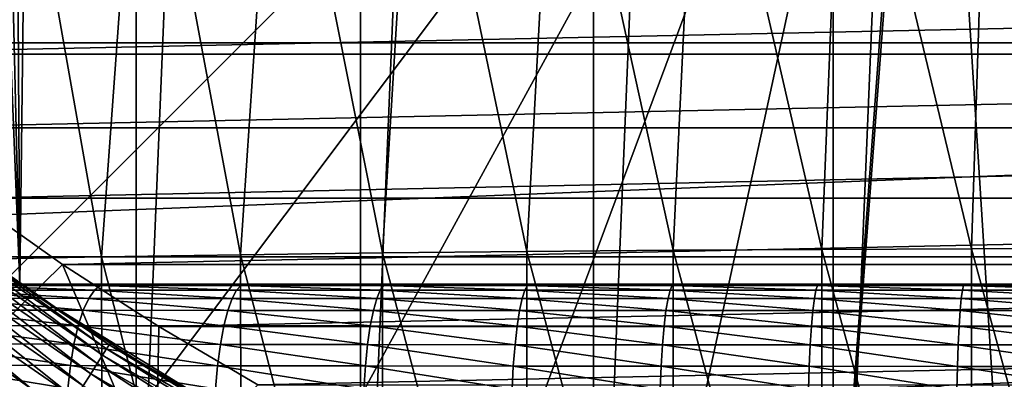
# Model space of a CAD drawing. Header units: metres. Extents: x -104 to 104, y -68 to 90.
# Tile 513 of 656: x -9.65 to -3.54, y 29.7 to 31.93. Entities that reach past the tile are written whole.
import ezdxf

# ---------------------------------------------------------------- set-up
doc = ezdxf.new("R2010")
doc.units = ezdxf.units.M
doc.layers.add('solid_FIT-BATH-153_SW0002', color=7, linetype='CONTINUOUS')

msp = doc.modelspace()

# ---------------------------------------------------------------- linework, layer by layer
at = {"layer": 'solid_FIT-BATH-153_SW0002'}
for points in [[(-3.085949, 62.780117, 37.479431), (-3.085949, 25.791658, 37.479431), (-4.602447, 26.109547, 37.479431)], [(-3.085949, 62.780117, 37.479431), (-4.602447, 26.109547, 37.479431), (-4.602447, 62.462227, 37.479431)], [(-4.602447, 62.462227, 37.479431), (-4.602447, 26.109547, 37.479431), (-6.088531, 26.551981, 37.479431)], [(-4.602447, 62.462227, 37.479431), (-6.088531, 26.551981, 37.479431), (-6.088531, 62.019794, 37.479431)], [(-6.088531, 62.019794, 37.479431), (-6.088531, 26.551981, 37.479431), (-7.531875, 27.115261, 37.479431)], [(-6.088531, 62.019794, 37.479431), (-7.531875, 27.115261, 37.479431), (-7.531875, 61.456512, 37.479431)], [(-7.531875, 61.456512, 37.479431), (-7.531875, 27.115261, 37.479431), (-8.923593, 27.795582, 37.479431)], [(-7.531875, 61.456512, 37.479431), (-8.923593, 27.795582, 37.479431), (-8.923593, 60.776196, 37.479431)], [(-4.268853, 60.741177, -6.203498), (9.643651, 30.285889, -6.203498), (-2.862983, 61.042995, -6.203498)], [(-8.923593, 60.776196, 37.479431), (-8.923593, 27.795582, 37.479431), (-10.255378, 28.589083, 37.479431)], [(-8.923593, 60.776196, 37.479431), (-10.255378, 28.589083, 37.479431), (-10.255378, 59.982693, 37.479431)], [(-5.645058, 60.321228, -6.203498), (9.643651, 30.285889, -6.203498), (-4.268853, 60.741177, -6.203498)], [(-6, 54.285889, -6.203498), (9.643651, 30.285889, -6.203498), (-5.645058, 60.321228, -6.203498)], [(-6, 54.285889, -6.203498), (-6.025815, 53.89344, -6.203498), (9.643651, 30.285889, -6.203498)], [(-6.025815, 53.89344, -6.203498), (-6.102284, 53.509499, -6.203498), (9.643651, 30.285889, -6.203498)], [(-6.102284, 53.509499, -6.203498), (-6.228316, 53.137989, -6.203498), (9.643651, 30.285889, -6.203498)], [(-6.228316, 53.137989, -6.203498), (-6.40215, 52.785545, -6.203498), (9.643651, 30.285889, -6.203498)], [(-6.40215, 52.785545, -6.203498), (-6.620113, 52.459511, -6.203498), (9.643651, 30.285889, -6.203498)], [(-6.620113, 52.459511, -6.203498), (-6.878578, 52.164734, -6.203498), (9.643651, 30.285889, -6.203498)], [(-6.878578, 52.164734, -6.203498), (-7.173885, 51.905701, -6.203498), (9.643651, 30.285889, -6.203498)], [(-7.173885, 51.905701, -6.203498), (-7.500308, 51.68771, -6.203498), (9.643651, 30.285889, -6.203498)], [(-10.499705, 51.687717, -6.203498), (-10.793385, 31.151903, -6.203498), (-9.643651, 30.285889, -6.203498)], [(-10.148143, 51.514366, -6.203498), (-10.499705, 51.687717, -6.203498), (-9.643651, 30.285889, -6.203498)], [(-7.500308, 51.68771, -6.203498), (-7.851867, 51.514362, -6.203498), (9.643651, 30.285889, -6.203498)], [(-9.776611, 51.388161, -6.203498), (-10.148143, 51.514366, -6.203498), (-9.643651, 30.285889, -6.203498)], [(-7.851867, 51.514362, -6.203498), (-8.223395, 51.388157, -6.203498), (9.643651, 30.285889, -6.203498)], [(-9.391253, 51.311546, -6.203498), (-9.776611, 51.388161, -6.203498), (-9.643651, 30.285889, -6.203498)], [(-8.223395, 51.388157, -6.203498), (-8.608751, 51.311546, -6.203498), (9.643651, 30.285889, -6.203498)], [(-9.391253, 51.311546, -6.203498), (-9.643651, 30.285889, -6.203498), (9.643651, 30.285889, -6.203498)], [(-9.000002, 51.285969, -6.203498), (-9.391253, 51.311546, -6.203498), (9.643651, 30.285889, -6.203498)], [(-8.608751, 51.311546, -6.203498), (-9.000002, 51.285969, -6.203498), (9.643651, 30.285889, -6.203498)], [(-4, 36.043247, 68.296501), (-12.21831, 27.824938, 68.296501), (-16.460951, 32.067577, 68.296501)], [(-4, 36.043247, 69.796501), (-10.866007, 26.902592, 69.796501), (-12.21831, 27.824938, 69.796501)], [(-4, 36.043247, 68.296501), (-12.21831, 27.824938, 69.796501), (-12.21831, 27.824938, 68.296501)], [(-4, 36.043247, 68.296501), (-4, 36.043247, 69.796501), (-12.21831, 27.824938, 69.796501)], [(-4, 36.043247, 69.796501), (-9.446235, 26.092039, 69.796501), (-10.866007, 26.902592, 69.796501)], [(-4, 36.043247, 69.796501), (-7.965962, 25.396948, 69.796501), (-9.446235, 26.092039, 69.796501)], [(-4, 36.043247, 69.796501), (-6.434303, 24.821825, 69.796501), (-7.965962, 25.396948, 69.796501)], [(-4, 36.043247, 69.796501), (-4.86164, 24.370741, 69.796501), (-6.434303, 24.821825, 69.796501)], [(-4, 36.043247, 69.796501), (-4, 35.785889, 69.796501), (-4.86164, 24.370741, 69.796501)], [(-4, 35.785889, 69.796501), (-3.258736, 24.046616, 69.796501), (-4.86164, 24.370741, 69.796501)], [(-4, 35.785889, 69.796501), (4, 35.785889, 69.796501), (-3.258736, 24.046616, 69.796501)], [(-4.539227, 33.81995, -19.506437), (-3.635846, 33.822994, -19.5464), (-3.74432, 30.504873, -18.726765)], [(-3.635846, 33.822994, -19.5464), (-2.809888, 30.507198, -18.753641), (-3.74432, 30.504873, -18.726765)], [(-3.635846, 33.822994, -19.5464), (-2.727364, 33.824955, -19.57181), (-2.809888, 30.507198, -18.753641)], [(-9.722423, 33.767498, -18.79627), (-9.138384, 30.455042, -18.129753), (-9.982115, 30.439211, -17.935097)], [(-9.722423, 33.767498, -18.79627), (-8.896122, 33.780933, -18.981277), (-9.138384, 30.455042, -18.129753)], [(-8.896122, 33.780933, -18.981277), (-8.276071, 30.46859, -18.294512), (-9.138384, 30.455042, -18.129753)], [(-8.896122, 33.780933, -18.981277), (-8.052813, 33.792412, -19.137701), (-8.276071, 30.46859, -18.294512)], [(-8.052813, 33.792412, -19.137701), (-7.396688, 30.479904, -18.430723), (-8.276071, 30.46859, -18.294512)], [(-8.052813, 33.792412, -19.137701), (-7.193876, 33.801979, -19.266796), (-7.396688, 30.479904, -18.430723)], [(-7.193876, 33.801979, -19.266796), (-6.50175, 30.489035, -18.53974), (-7.396688, 30.479904, -18.430723)], [(-7.193876, 33.801979, -19.266796), (-6.320698, 33.809669, -19.369823), (-6.50175, 30.489035, -18.53974)], [(-6.320698, 33.809669, -19.369823), (-5.592985, 30.496071, -18.623278), (-6.50175, 30.489035, -18.53974)], [(-6.320698, 33.809669, -19.369823), (-5.435009, 33.815586, -19.448666), (-5.592985, 30.496071, -18.623278)], [(-5.435009, 33.815586, -19.448666), (-4.67293, 30.501257, -18.684465), (-5.592985, 30.496071, -18.623278)], [(-5.435009, 33.815586, -19.448666), (-4.539227, 33.81995, -19.506437), (-4.67293, 30.501257, -18.684465)], [(-4.539227, 33.81995, -19.506437), (-3.74432, 30.504873, -18.726765), (-4.67293, 30.501257, -18.684465)], [(-17.427748, 31.780983, 72.796501), (18.352684, 33.182751, 72.796501), (-18.352768, 33.182888, 72.796501)], [(-17.427748, 31.780983, 72.796501), (17.427639, 31.780832, 72.796501), (18.352684, 33.182751, 72.796501)], [(-11.589681, 32.192924, 50.796501), (-11.066442, 31.712254, 50.796501), (11.589698, 32.19294, 50.796501)], [(-11.066442, 31.712254, 50.796501), (11.066459, 31.712267, 50.796501), (11.589698, 32.19294, 50.796501)], [(-16.395681, 30.455368, 72.796501), (17.427639, 31.780832, 72.796501), (-17.427748, 31.780983, 72.796501)], [(-16.395681, 30.455368, 72.796501), (16.395548, 30.455212, 72.796501), (17.427639, 31.780832, 72.796501)], [(-11.066442, 31.712254, 50.796501), (-10.522905, 31.254065, 50.796501), (11.066459, 31.712267, 50.796501)], [(-10.522905, 31.254065, 50.796501), (10.522919, 31.254076, 50.796501), (11.066459, 31.712267, 50.796501)], [(-10.522905, 31.254065, 50.796501), (-9.959749, 30.818739, 50.796501), (10.522919, 31.254076, 50.796501)], [(-9.959749, 30.818739, 50.796501), (9.95976, 30.818747, 50.796501), (10.522919, 31.254076, 50.796501)], [(-10.793385, 31.151903, -6.203498), (-9.650488, 30.2906, -6.08181), (-9.643651, 30.285889, -6.203498)], [(-9.519899, 30.201454, 1.296502), (-19.293043, 30.040548, 1.296502), (-19.494747, 31.102777, 1.296502)], [(-10.679956, 31.059551, 1.296502), (-9.519899, 30.201454, 1.296502), (-19.494747, 31.102777, 1.296502)], [(-10.108764, 30.617937, 6.596501), (-9.519899, 30.201454, 1.296502), (-10.679956, 31.059551, 1.296502)], [(-9.998928, 29.799501, 49.506374), (-9.379857, 30.408548, 50.796501), (-9.959749, 30.818739, 50.796501)], [(-9.959749, 30.818739, 50.796501), (-9.379857, 30.408548, 50.796501), (9.95976, 30.818747, 50.796501)], [(-9.379857, 30.408548, 50.796501), (9.379866, 30.408554, 50.796501), (9.95976, 30.818747, 50.796501)], [(-10.263306, 30.627909, 6.87445), (-9.131014, 29.846344, 6.87445), (-10.235505, 30.664904, 6.787934)], [(-10.235505, 30.664904, 6.787934), (-9.106281, 29.885456, 6.787934), (-10.21839, 30.687681, 6.694047)], [(-9.131014, 29.846344, 6.87445), (-9.106281, 29.885456, 6.787934), (-10.235505, 30.664904, 6.787934)], [(-10.108764, 30.617937, 6.596501), (-10.21839, 30.687681, 6.694047), (-9.091054, 29.909536, 6.694047)], [(-9.106281, 29.885456, 6.787934), (-9.091054, 29.909536, 6.694047), (-10.21839, 30.687681, 6.694047)], [(-10.30072, 30.578119, 6.950263), (-9.164301, 29.793705, 6.950263), (-10.263306, 30.627909, 6.87445)], [(-9.164301, 29.793705, 6.950263), (-9.131014, 29.846344, 6.87445), (-10.263306, 30.627909, 6.87445)], [(-9.519571, 30.201223, 6.596501), (-9.519899, 30.201454, 1.296502), (-10.108764, 30.617937, 6.596501)], [(-9.519571, 30.201223, 6.596501), (-10.108764, 30.617937, 6.596501), (-9.091054, 29.909536, 6.694047)], [(-10.346309, 30.517452, 7.012455), (-9.20486, 29.729567, 7.012455), (-10.30072, 30.578119, 6.950263)], [(-9.20486, 29.729567, 7.012455), (-9.164301, 29.793705, 6.950263), (-10.30072, 30.578119, 6.950263)], [(-9.568381, 29.633425, 7.096502), (-10.745497, 30.473528, 7.096502), (-9.763539, 29.34285, 7.096502)], [(-10.454738, 30.373159, 7.087009), (-10.745497, 30.473528, 7.096502), (-9.568381, 29.633425, 7.096502)], [(-10.398315, 30.448244, 7.058629), (-9.251129, 29.656399, 7.058629), (-10.346309, 30.517452, 7.012455)], [(-9.251129, 29.656399, 7.058629), (-9.20486, 29.729567, 7.012455), (-10.346309, 30.517452, 7.012455)], [(-9.138384, 30.455042, -18.129753), (-8.276071, 30.46859, -18.294512), (-8.269576, 27.031572, -17.518747)], [(-8.276071, 30.46859, -18.294512), (-7.396688, 30.479904, -18.430723), (-7.391524, 27.043194, -17.651304)], [(-8.276071, 30.46859, -18.294512), (-7.391524, 27.043194, -17.651304), (-8.269576, 27.031572, -17.518747)], [(-7.396688, 30.479904, -18.430723), (-6.50175, 30.489035, -18.53974), (-6.497824, 27.052574, -17.75741)], [(-7.396688, 30.479904, -18.430723), (-6.497824, 27.052574, -17.75741), (-7.391524, 27.043194, -17.651304)], [(-6.50175, 30.489035, -18.53974), (-5.592985, 30.496071, -18.623278), (-5.590194, 27.059805, -17.838732)], [(-6.50175, 30.489035, -18.53974), (-5.590194, 27.059805, -17.838732), (-6.497824, 27.052574, -17.75741)], [(-5.592985, 30.496071, -18.623278), (-4.67293, 30.501257, -18.684465), (-4.671173, 27.065134, -17.898298)], [(-5.592985, 30.496071, -18.623278), (-4.671173, 27.065134, -17.898298), (-5.590194, 27.059805, -17.838732)], [(-4.67293, 30.501257, -18.684465), (-3.74432, 30.504873, -18.726765), (-3.743498, 27.068851, -17.939482)], [(-4.67293, 30.501257, -18.684465), (-3.743498, 27.068851, -17.939482), (-4.671173, 27.065134, -17.898298)], [(-3.74432, 30.504873, -18.726765), (-2.809888, 30.507198, -18.753641), (-2.809911, 27.071241, -17.965652)], [(-3.74432, 30.504873, -18.726765), (-2.809911, 27.071241, -17.965652), (-3.743498, 27.068851, -17.939482)], [(-15.262076, 29.213726, 72.796501), (16.395548, 30.455212, 72.796501), (-16.395681, 30.455368, 72.796501)], [(-15.262076, 29.213726, 72.796501), (15.261925, 29.213572, 72.796501), (16.395548, 30.455212, 72.796501)], [(-10.454738, 30.373159, 7.087009), (-9.301326, 29.577017, 7.087009), (-10.398315, 30.448244, 7.058629)], [(-9.301326, 29.577017, 7.087009), (-9.251129, 29.656399, 7.058629), (-10.398315, 30.448244, 7.058629)], [(-9.998928, 29.799501, 49.506374), (-8.800839, 29.041901, 49.506374), (-9.379857, 30.408548, 50.796501)], [(-9.982115, 30.439211, -17.935097), (-9.138384, 30.455042, -18.129753), (-9.130462, 27.017662, -17.35841)], [(-9.982115, 30.439211, -17.935097), (-9.130462, 27.017662, -17.35841), (-9.972665, 27.001408, -17.168959)], [(-9.379857, 30.408548, 50.796501), (-8.782283, 30.022951, 50.796501), (9.379866, 30.408554, 50.796501)], [(-8.800839, 29.041901, 49.506374), (-8.782283, 30.022951, 50.796501), (-9.379857, 30.408548, 50.796501)], [(-9.138384, 30.455042, -18.129753), (-8.269576, 27.031572, -17.518747), (-9.130462, 27.017662, -17.35841)], [(-8.782283, 30.022951, 50.796501), (8.782289, 30.022955, 50.796501), (9.379866, 30.408554, 50.796501)], [(-10.454738, 30.373159, 7.087009), (-9.568381, 29.633425, 7.096502), (-9.301326, 29.577017, 7.087009)], [(-9.650488, 30.2906, -6.08181), (-17.670984, 30.285889, -6.203498), (-9.643651, 30.285889, -6.203498)], [(-9.643651, 30.285889, -6.203498), (-17.670984, 30.285889, -6.203498), (-9.866779, 30.285889, -13.464054)], [(-10.005244, 30.276915, -13.560946), (-9.146914, 30.276878, -13.798336), (-9.866779, 30.285889, -13.464054)], [(-9.643651, 30.285889, -6.203498), (-9.866779, 30.285889, -13.464054), (-9.297966, 30.285889, -13.622529)], [(-9.146914, 30.276878, -13.798336), (-9.297966, 30.285889, -13.622529), (-9.866779, 30.285889, -13.464054)], [(-9.643651, 30.285889, -6.203498), (8.696607, 30.285889, -13.766337), (9.297713, 30.285889, -13.622594)], [(9.643651, 30.285889, -6.203498), (-9.643651, 30.285889, -6.203498), (9.297713, 30.285889, -13.622594)], [(-9.643651, 30.285889, -6.203498), (8.064724, 30.285889, -13.89553), (8.696607, 30.285889, -13.766337)], [(-9.643651, 30.285889, -6.203498), (7.403144, 30.285889, -14.009045), (8.064724, 30.285889, -13.89553)], [(-9.643651, 30.285889, -6.203498), (6.712044, 30.285889, -14.106255), (7.403144, 30.285889, -14.009045)], [(-9.643651, 30.285889, -6.203498), (5.991248, 30.285889, -14.187785), (6.712044, 30.285889, -14.106255)], [(-9.643651, 30.285889, -6.203498), (5.241307, 30.285889, -14.254383), (5.991248, 30.285889, -14.187785)], [(-9.643651, 30.285889, -6.203498), (4.46154, 30.285889, -14.304722), (5.241307, 30.285889, -14.254383)], [(-9.643651, 30.285889, -6.203498), (3.652628, 30.285889, -14.340127), (4.46154, 30.285889, -14.304722)], [(-9.643651, 30.285889, -6.203498), (2.817166, 30.285889, -14.365325), (3.652628, 30.285889, -14.340127)], [(-9.643651, 30.285889, -6.203498), (1.956018, 30.285889, -14.381892), (2.817166, 30.285889, -14.365325)], [(-9.643651, 30.285889, -6.203498), (1.06832, 30.285889, -14.388253), (1.956018, 30.285889, -14.381892)], [(-9.643651, 30.285889, -6.203498), (0.15407, 30.285889, -14.384407), (1.06832, 30.285889, -14.388253)], [(-9.643651, 30.285889, -6.203498), (0.075463, 30.285889, -14.384381), (0.15407, 30.285889, -14.384407)], [(-9.643651, 30.285889, -6.203498), (-0.003427, 30.285889, -14.384354), (0.075463, 30.285889, -14.384381)], [(-9.643651, 30.285889, -6.203498), (-0.078899, 30.285889, -14.384383), (-0.003427, 30.285889, -14.384354)], [(-9.643651, 30.285889, -6.203498), (-0.15407, 30.285889, -14.384418), (-0.078899, 30.285889, -14.384383)], [(-9.643651, 30.285889, -6.203498), (-1.068375, 30.285889, -14.388259), (-0.15407, 30.285889, -14.384418)], [(-9.643651, 30.285889, -6.203498), (-1.956123, 30.285889, -14.381894), (-1.068375, 30.285889, -14.388259)], [(-9.643651, 30.285889, -6.203498), (-2.817316, 30.285889, -14.365322), (-1.956123, 30.285889, -14.381894)], [(-9.643651, 30.285889, -6.203498), (-3.652818, 30.285889, -14.340118), (-2.817316, 30.285889, -14.365322)], [(-9.643651, 30.285889, -6.203498), (-4.461764, 30.285889, -14.304708), (-3.652818, 30.285889, -14.340118)], [(-9.643651, 30.285889, -6.203498), (-5.241558, 30.285889, -14.254364), (-4.461764, 30.285889, -14.304708)], [(-9.643651, 30.285889, -6.203498), (-5.99152, 30.285889, -14.187758), (-5.241558, 30.285889, -14.254364)], [(-9.643651, 30.285889, -6.203498), (-6.712331, 30.285889, -14.106217), (-5.99152, 30.285889, -14.187758)], [(-9.643651, 30.285889, -6.203498), (-7.403436, 30.285889, -14.008999), (-6.712331, 30.285889, -14.106217)], [(-9.643651, 30.285889, -6.203498), (-8.065008, 30.285889, -13.895477), (-7.403436, 30.285889, -14.008999)], [(-9.643651, 30.285889, -6.203498), (-8.696875, 30.285889, -13.766278), (-8.065008, 30.285889, -13.895477)], [(-9.643651, 30.285889, -6.203498), (-9.297966, 30.285889, -13.622529), (-8.696875, 30.285889, -13.766278)], [(-9.146914, 30.276878, -13.798336), (-8.696875, 30.285889, -13.766278), (-9.297966, 30.285889, -13.622529)], [(-9.146914, 30.276878, -13.798336), (-8.273477, 30.27685, -13.991875), (-8.696875, 30.285889, -13.766278)], [(-8.273477, 30.27685, -13.991875), (-8.065008, 30.285889, -13.895477), (-8.696875, 30.285889, -13.766278)], [(-8.273477, 30.27685, -13.991875), (-7.388968, 30.276827, -14.146778), (-8.065008, 30.285889, -13.895477)], [(-7.388968, 30.276827, -14.146778), (-7.403436, 30.285889, -14.008999), (-8.065008, 30.285889, -13.895477)], [(-7.388968, 30.276827, -14.146778), (-6.712331, 30.285889, -14.106217), (-7.403436, 30.285889, -14.008999)], [(-7.388968, 30.276827, -14.146778), (-6.497254, 30.27681, -14.267954), (-6.712331, 30.285889, -14.106217)], [(-6.497254, 30.27681, -14.267954), (-5.99152, 30.285889, -14.187758), (-6.712331, 30.285889, -14.106217)], [(-6.497254, 30.27681, -14.267954), (-5.60022, 30.276796, -14.35966), (-5.99152, 30.285889, -14.187758)], [(-5.60022, 30.276796, -14.35966), (-5.241558, 30.285889, -14.254364), (-5.99152, 30.285889, -14.187758)], [(-5.60022, 30.276796, -14.35966), (-4.698664, 30.276791, -14.425827), (-5.241558, 30.285889, -14.254364)], [(-4.698664, 30.276791, -14.425827), (-4.461764, 30.285889, -14.304708), (-5.241558, 30.285889, -14.254364)], [(-4.698664, 30.276791, -14.425827), (-3.79345, 30.276787, -14.470566), (-4.461764, 30.285889, -14.304708)], [(-3.79345, 30.276787, -14.470566), (-3.652818, 30.285889, -14.340118), (-4.461764, 30.285889, -14.304708)], [(-3.79345, 30.276787, -14.470566), (-2.88548, 30.276787, -14.498068), (-3.652818, 30.285889, -14.340118)], [(-2.88548, 30.276787, -14.498068), (-2.817316, 30.285889, -14.365322), (-3.652818, 30.285889, -14.340118)], [(-10.092055, 30.198215, -13.822765), (-9.217134, 30.197805, -14.065953), (-10.048778, 30.248447, -13.691663)], [(-10.048778, 30.248447, -13.691663), (-9.182123, 30.248283, -13.931965), (-10.005244, 30.276915, -13.560946)], [(-9.217134, 30.197805, -14.065953), (-9.182123, 30.248283, -13.931965), (-10.048778, 30.248447, -13.691663)], [(-9.182123, 30.248283, -13.931965), (-9.146914, 30.276878, -13.798336), (-10.005244, 30.276915, -13.560946)], [(-9.217134, 30.197805, -14.065953), (-8.328753, 30.197491, -14.263707), (-9.182123, 30.248283, -13.931965)], [(-9.182123, 30.248283, -13.931965), (-8.301171, 30.248158, -14.127627), (-9.146914, 30.276878, -13.798336)], [(-8.328753, 30.197491, -14.263707), (-8.301171, 30.248158, -14.127627), (-9.182123, 30.248283, -13.931965)], [(-8.301171, 30.248158, -14.127627), (-8.273477, 30.27685, -13.991875), (-9.146914, 30.276878, -13.798336)], [(-8.328753, 30.197491, -14.263707), (-7.43183, 30.197252, -14.421264), (-8.301171, 30.248158, -14.127627)], [(-8.301171, 30.248158, -14.127627), (-7.410412, 30.248058, -14.283874), (-8.273477, 30.27685, -13.991875)], [(-7.43183, 30.197252, -14.421264), (-7.410412, 30.248058, -14.283874), (-8.301171, 30.248158, -14.127627)], [(-7.410412, 30.248058, -14.283874), (-7.388968, 30.276827, -14.146778), (-8.273477, 30.27685, -13.991875)], [(-7.43183, 30.197252, -14.421264), (-6.530373, 30.197077, -14.543984), (-7.410412, 30.248058, -14.283874)], [(-7.410412, 30.248058, -14.283874), (-6.513788, 30.247984, -14.405834), (-7.388968, 30.276827, -14.146778)], [(-6.530373, 30.197077, -14.543984), (-6.513788, 30.247984, -14.405834), (-7.410412, 30.248058, -14.283874)], [(-6.513788, 30.247984, -14.405834), (-6.497254, 30.27681, -14.267954), (-7.388968, 30.276827, -14.146778)], [(-6.530373, 30.197077, -14.543984), (-5.625696, 30.196953, -14.636578), (-6.513788, 30.247984, -14.405834)], [(-6.513788, 30.247984, -14.405834), (-5.612897, 30.247931, -14.49799), (-6.497254, 30.27681, -14.267954)], [(-5.625696, 30.196953, -14.636578), (-5.612897, 30.247931, -14.49799), (-6.513788, 30.247984, -14.405834)], [(-5.612897, 30.247931, -14.49799), (-5.60022, 30.276796, -14.35966), (-6.497254, 30.27681, -14.267954)], [(-5.625696, 30.196953, -14.636578), (-4.717742, 30.196877, -14.703371), (-5.612897, 30.247931, -14.49799)], [(-5.612897, 30.247931, -14.49799), (-4.708107, 30.2479, -14.564468), (-5.60022, 30.276796, -14.35966)], [(-4.717742, 30.196877, -14.703371), (-4.708107, 30.2479, -14.564468), (-5.612897, 30.247931, -14.49799)], [(-4.708107, 30.2479, -14.564468), (-4.698664, 30.276791, -14.425827), (-5.60022, 30.276796, -14.35966)], [(-4.717742, 30.196877, -14.703371), (-3.807114, 30.196838, -14.748572), (-4.708107, 30.2479, -14.564468)], [(-4.708107, 30.2479, -14.564468), (-3.800152, 30.247887, -14.609432), (-4.698664, 30.276791, -14.425827)], [(-3.807114, 30.196838, -14.748572), (-3.800152, 30.247887, -14.609432), (-4.708107, 30.2479, -14.564468)], [(-3.800152, 30.247887, -14.609432), (-3.79345, 30.276787, -14.470566), (-4.698664, 30.276791, -14.425827)], [(-3.807114, 30.196838, -14.748572), (-2.89471, 30.196827, -14.77634), (-3.800152, 30.247887, -14.609432)], [(-3.800152, 30.247887, -14.609432), (-2.889943, 30.247885, -14.637059), (-3.79345, 30.276787, -14.470566)], [(-2.89471, 30.196827, -14.77634), (-2.889943, 30.247885, -14.637059), (-3.800152, 30.247887, -14.609432)], [(-2.889943, 30.247885, -14.637059), (-2.88548, 30.276787, -14.498068), (-3.79345, 30.276787, -14.470566)], [(-9.519899, 30.201454, 1.296502), (-8.29048, 29.444506, 1.296502), (-19.293043, 30.040548, 1.296502)], [(-10.133649, 30.124731, -13.949953), (-9.2508, 30.123936, -14.195873), (-10.092055, 30.198215, -13.822765)], [(-9.2508, 30.123936, -14.195873), (-9.217134, 30.197805, -14.065953), (-10.092055, 30.198215, -13.822765)], [(-8.913224, 29.809893, 6.596501), (-8.29048, 29.444506, 1.296502), (-9.519899, 30.201454, 1.296502)], [(-8.913224, 29.809893, 6.596501), (-9.519899, 30.201454, 1.296502), (-9.519571, 30.201223, 6.596501)], [(-8.913224, 29.809893, 6.596501), (-9.519571, 30.201223, 6.596501), (-9.091054, 29.909536, 6.694047)], [(-9.2508, 30.123936, -14.195873), (-8.355321, 30.123333, -14.395596), (-9.217134, 30.197805, -14.065953)], [(-8.355321, 30.123333, -14.395596), (-8.328753, 30.197491, -14.263707), (-9.217134, 30.197805, -14.065953)], [(-8.355321, 30.123333, -14.395596), (-7.452514, 30.122887, -14.554379), (-8.328753, 30.197491, -14.263707)], [(-7.452514, 30.122887, -14.554379), (-7.43183, 30.197252, -14.421264), (-8.328753, 30.197491, -14.263707)], [(-7.452514, 30.122887, -14.554379), (-6.546442, 30.122561, -14.67781), (-7.43183, 30.197252, -14.421264)], [(-6.546442, 30.122561, -14.67781), (-6.530373, 30.197077, -14.543984), (-7.43183, 30.197252, -14.421264)], [(-6.546442, 30.122561, -14.67781), (-5.638155, 30.122334, -14.770817), (-6.530373, 30.197077, -14.543984)], [(-5.638155, 30.122334, -14.770817), (-5.625696, 30.196953, -14.636578), (-6.530373, 30.197077, -14.543984)], [(-5.638155, 30.122334, -14.770817), (-4.727207, 30.122189, -14.837914), (-5.625696, 30.196953, -14.636578)], [(-4.727207, 30.122189, -14.837914), (-4.717742, 30.196877, -14.703371), (-5.625696, 30.196953, -14.636578)], [(-4.727207, 30.122189, -14.837914), (-3.81406, 30.122108, -14.883349), (-4.717742, 30.196877, -14.703371)], [(-3.81406, 30.122108, -14.883349), (-3.807114, 30.196838, -14.748572), (-4.717742, 30.196877, -14.703371)], [(-3.81406, 30.122108, -14.883349), (-2.89959, 30.122072, -14.911263), (-3.807114, 30.196838, -14.748572)], [(-2.89959, 30.122072, -14.911263), (-2.89471, 30.196827, -14.77634), (-3.807114, 30.196838, -14.748572)], [(-10.171923, 30.029621, -14.068117), (-9.281803, 30.02832, -14.316467), (-10.133649, 30.124731, -13.949953)], [(-9.281803, 30.02832, -14.316467), (-9.2508, 30.123936, -14.195873), (-10.133649, 30.124731, -13.949953)], [(-9.281803, 30.02832, -14.316467), (-8.379834, 30.027342, -14.517931), (-9.2508, 30.123936, -14.195873)], [(-8.379834, 30.027342, -14.517931), (-8.355321, 30.123333, -14.395596), (-9.2508, 30.123936, -14.195873)], [(-8.379834, 30.027342, -14.517931), (-7.471636, 30.026627, -14.677799), (-8.355321, 30.123333, -14.395596)], [(-7.471636, 30.026627, -14.677799), (-7.452514, 30.122887, -14.554379), (-8.355321, 30.123333, -14.395596)], [(-7.471636, 30.026627, -14.677799), (-6.561319, 30.026114, -14.801863), (-7.452514, 30.122887, -14.554379)], [(-6.561319, 30.026114, -14.801863), (-6.546442, 30.122561, -14.67781), (-7.452514, 30.122887, -14.554379)], [(-6.561319, 30.026114, -14.801863), (-5.649715, 30.025755, -14.895245), (-6.546442, 30.122561, -14.67781)], [(-5.649715, 30.025755, -14.895245), (-5.638155, 30.122334, -14.770817), (-6.546442, 30.122561, -14.67781)], [(-5.649715, 30.025755, -14.895245), (-4.736042, 30.02552, -14.962619), (-5.638155, 30.122334, -14.770817)], [(-4.736042, 30.02552, -14.962619), (-4.727207, 30.122189, -14.837914), (-5.638155, 30.122334, -14.770817)], [(-4.736042, 30.02552, -14.962619), (-3.820629, 30.025379, -15.008268), (-4.727207, 30.122189, -14.837914)], [(-3.820629, 30.025379, -15.008268), (-3.81406, 30.122108, -14.883349), (-4.727207, 30.122189, -14.837914)], [(-3.820629, 30.025379, -15.008268), (-2.904305, 30.025311, -15.036318), (-3.81406, 30.122108, -14.883349)], [(-2.904305, 30.025311, -15.036318), (-2.89959, 30.122072, -14.911263), (-3.81406, 30.122108, -14.883349)], [(-8.29048, 29.444506, 1.296502), (-19.187944, 28.974009, 1.296502), (-19.293043, 30.040548, 1.296502)], [(-10.20519, 29.915289, -14.171952), (-9.308785, 29.913391, -14.422272), (-10.171923, 30.029621, -14.068117)], [(-9.308785, 29.913391, -14.422272), (-9.281803, 30.02832, -14.316467), (-10.171923, 30.029621, -14.068117)], [(-9.308785, 29.913391, -14.422272), (-8.401218, 29.91197, -14.625142), (-9.281803, 30.02832, -14.316467)], [(-8.401218, 29.91197, -14.625142), (-8.379834, 30.027342, -14.517931), (-9.281803, 30.02832, -14.316467)], [(-8.800839, 29.041901, 49.506374), (-8.168508, 29.662731, 50.796501), (-8.782283, 30.022951, 50.796501)], [(-8.782283, 30.022951, 50.796501), (-8.168508, 29.662731, 50.796501), (8.782289, 30.022955, 50.796501)], [(-8.401218, 29.91197, -14.625142), (-7.488338, 29.910942, -14.785894), (-8.379834, 30.027342, -14.517931)], [(-7.488338, 29.910942, -14.785894), (-7.471636, 30.026627, -14.677799), (-8.379834, 30.027342, -14.517931)], [(-8.168508, 29.662731, 50.796501), (8.168511, 29.662733, 50.796501), (8.782289, 30.022955, 50.796501)], [(-7.488338, 29.910942, -14.785894), (-6.574304, 29.91021, -14.910486), (-7.471636, 30.026627, -14.677799)], [(-6.574304, 29.91021, -14.910486), (-6.561319, 30.026114, -14.801863), (-7.471636, 30.026627, -14.677799)], [(-6.574304, 29.91021, -14.910486), (-5.659791, 29.909698, -15.004188), (-6.561319, 30.026114, -14.801863)], [(-5.659791, 29.909698, -15.004188), (-5.649715, 30.025755, -14.895245), (-6.561319, 30.026114, -14.801863)], [(-5.659791, 29.909698, -15.004188), (-4.743766, 29.909355, -15.071795), (-5.649715, 30.025755, -14.895245)], [(-4.743766, 29.909355, -15.071795), (-4.736042, 30.02552, -14.962619), (-5.649715, 30.025755, -14.895245)], [(-4.743766, 29.909355, -15.071795), (-3.826436, 29.909143, -15.11762), (-4.736042, 30.02552, -14.962619)], [(-3.826436, 29.909143, -15.11762), (-3.820629, 30.025379, -15.008268), (-4.736042, 30.02552, -14.962619)], [(-3.826436, 29.909143, -15.11762), (-2.908561, 29.909029, -15.145775), (-3.820629, 30.025379, -15.008268)], [(-2.908561, 29.909029, -15.145775), (-2.904305, 30.025311, -15.036318), (-3.820629, 30.025379, -15.008268)], [(-10.231999, 29.784739, -14.256849), (-9.330581, 29.782187, -14.508548), (-10.20519, 29.915289, -14.171952)], [(-9.330581, 29.782187, -14.508548), (-9.308785, 29.913391, -14.422272), (-10.20519, 29.915289, -14.171952)], [(-9.330581, 29.782187, -14.508548), (-8.418549, 29.780277, -14.712401), (-9.308785, 29.913391, -14.422272)], [(-8.418549, 29.780277, -14.712401), (-8.401218, 29.91197, -14.625142), (-9.308785, 29.913391, -14.422272)], [(-9.131014, 29.846344, 6.87445), (-7.939505, 29.158426, 6.87445), (-9.106281, 29.885456, 6.787934)], [(-9.106281, 29.885456, 6.787934), (-7.917999, 29.199402, 6.787934), (-9.091054, 29.909536, 6.694047)], [(-7.939505, 29.158426, 6.87445), (-7.917999, 29.199402, 6.787934), (-9.106281, 29.885456, 6.787934)], [(-8.913224, 29.809893, 6.596501), (-9.091054, 29.909536, 6.694047), (-7.904758, 29.224628, 6.694047)], [(-7.917999, 29.199402, 6.787934), (-7.904758, 29.224628, 6.694047), (-9.091054, 29.909536, 6.694047)], [(-8.418549, 29.780277, -14.712401), (-7.50188, 29.778908, -14.873791), (-8.401218, 29.91197, -14.625142)], [(-7.50188, 29.778908, -14.873791), (-7.488338, 29.910942, -14.785894), (-8.401218, 29.91197, -14.625142)], [(-7.50188, 29.778908, -14.873791), (-6.584788, 29.777937, -14.998782), (-7.488338, 29.910942, -14.785894)], [(-6.584788, 29.777937, -14.998782), (-6.574304, 29.91021, -14.910486), (-7.488338, 29.910942, -14.785894)], [(-6.584788, 29.777937, -14.998782), (-5.667871, 29.77726, -15.092736), (-6.574304, 29.91021, -14.910486)], [(-5.667871, 29.77726, -15.092736), (-5.659791, 29.909698, -15.004188), (-6.574304, 29.91021, -14.910486)], [(-5.667871, 29.77726, -15.092736), (-4.749954, 29.776798, -15.160519), (-5.659791, 29.909698, -15.004188)], [(-4.749954, 29.776798, -15.160519), (-4.743766, 29.909355, -15.071795), (-5.659791, 29.909698, -15.004188)], [(-4.749954, 29.776798, -15.160519), (-3.831138, 29.776503, -15.206462), (-4.743766, 29.909355, -15.071795)], [(-3.831138, 29.776503, -15.206462), (-3.826436, 29.909143, -15.11762), (-4.743766, 29.909355, -15.071795)], [(-3.831138, 29.776503, -15.206462), (-2.91209, 29.776337, -15.23468), (-3.826436, 29.909143, -15.11762)], [(-2.91209, 29.776337, -15.23468), (-2.908561, 29.909029, -15.145775), (-3.826436, 29.909143, -15.11762)], [(-10.427697, 29.178261, 48.144478), (-9.178227, 28.38817, 48.144478), (-9.998928, 29.799501, 49.506374)], [(-9.178227, 28.38817, 48.144478), (-8.800839, 29.041901, 49.506374), (-9.998928, 29.799501, 49.506374)], [(-9.20486, 29.729567, 7.012455), (-8.003715, 29.036085, 7.012455), (-9.164301, 29.793705, 6.950263)], [(-9.164301, 29.793705, 6.950263), (-7.968448, 29.103279, 6.950263), (-9.131014, 29.846344, 6.87445)], [(-8.003715, 29.036085, 7.012455), (-7.968448, 29.103279, 6.950263), (-9.164301, 29.793705, 6.950263)], [(-7.968448, 29.103279, 6.950263), (-7.939505, 29.158426, 6.87445), (-9.131014, 29.846344, 6.87445)], [(-8.290814, 29.444649, 6.596501), (-8.29048, 29.444506, 1.296502), (-8.913224, 29.809893, 6.596501)], [(-8.290814, 29.444649, 6.596501), (-8.913224, 29.809893, 6.596501), (-7.904758, 29.224628, 6.694047)], [(-10.251846, 29.643343, -14.320967), (-9.346784, 29.640137, -14.573428), (-10.231999, 29.784739, -14.256849)], [(-9.346784, 29.640137, -14.573428), (-9.330581, 29.782187, -14.508548), (-10.231999, 29.784739, -14.256849)], [(-9.346784, 29.640137, -14.573428), (-8.431499, 29.637741, -14.777828), (-9.330581, 29.782187, -14.508548)], [(-8.431499, 29.637741, -14.777828), (-8.418549, 29.780277, -14.712401), (-9.330581, 29.782187, -14.508548)], [(-8.431499, 29.637741, -14.777828), (-7.51199, 29.636026, -14.939602), (-8.418549, 29.780277, -14.712401)], [(-7.51199, 29.636026, -14.939602), (-7.50188, 29.778908, -14.873791), (-8.418549, 29.780277, -14.712401)], [(-7.51199, 29.636026, -14.939602), (-6.592533, 29.634811, -15.064863), (-7.50188, 29.778908, -14.873791)], [(-6.592533, 29.634811, -15.064863), (-6.584788, 29.777937, -14.998782), (-7.50188, 29.778908, -14.873791)], [(-6.592533, 29.634811, -15.064863), (-5.673739, 29.633965, -15.159002), (-6.584788, 29.777937, -14.998782)], [(-5.673739, 29.633965, -15.159002), (-5.667871, 29.77726, -15.092736), (-6.584788, 29.777937, -14.998782)], [(-5.673739, 29.633965, -15.159002), (-4.754409, 29.633381, -15.226898), (-5.667871, 29.77726, -15.092736)], [(-4.754409, 29.633381, -15.226898), (-4.749954, 29.776798, -15.160519), (-5.667871, 29.77726, -15.092736)], [(-4.754409, 29.633381, -15.226898), (-3.834554, 29.633001, -15.2729), (-4.749954, 29.776798, -15.160519)], [(-3.834554, 29.633001, -15.2729), (-3.831138, 29.776503, -15.206462), (-4.749954, 29.776798, -15.160519)], [(-3.834554, 29.633001, -15.2729), (-2.91473, 29.632786, -15.301132), (-3.831138, 29.776503, -15.206462)], [(-2.91473, 29.632786, -15.301132), (-2.91209, 29.776337, -15.23468), (-3.831138, 29.776503, -15.206462)], [(-9.251129, 29.656399, 7.058629), (-8.043945, 28.959431, 7.058629), (-9.20486, 29.729567, 7.012455)], [(-8.043945, 28.959431, 7.058629), (-8.003715, 29.036085, 7.012455), (-9.20486, 29.729567, 7.012455)]]:
    msp.add_3dface(points, dxfattribs=at)

doc.saveas('drawing.dxf')
